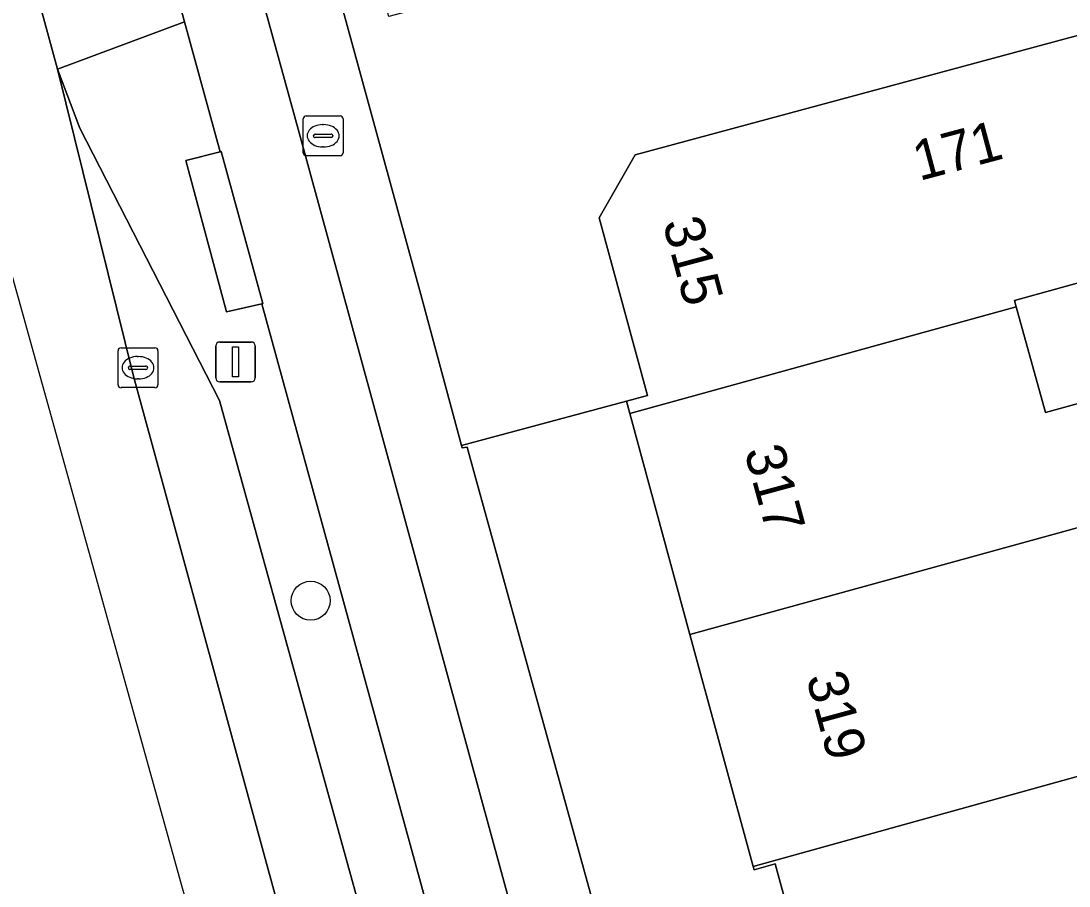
# Model space of a CAD drawing. Extents: x 162542 to 163147, y 380779 to 381521.
# Drawn here: x 162583.25 to 162609.54, y 381052.29 to 381073.99 of the extents above; entities that cross this region are included whole.
import ezdxf

# ---------------------------------------------------------------- set-up
doc = ezdxf.new("R2010")
doc.units = 0
for name, color, linetype in [('IMGEO_Berm_open', 7, 'Continuous'), ('IMGEO_Boom', 7, 'Continuous'), ('IMGEO_Brandkraan', 7, 'Continuous'), ('IMGEO_Erf', 7, 'Continuous'), ('IMGEO_Fietspad_gesloten', 7, 'Continuous'), ('IMGEO_Kolk', 7, 'Continuous'), ('IMGEO_Lichtmast', 7, 'Continuous'), ('IMGEO_OVBaan_gesloten', 7, 'Continuous'), ('IMGEO_Pand', 7, 'Continuous'), ('IMGEO_Pand_nummerreeks', 7, 'Continuous'), ('IMGEO_Rijbaan_regionaal_gesloten', 7, 'Continuous'), ('IMGEO_Voetpad_gesloten', 7, 'Continuous'), ('IMGEO_Voetpad_open', 7, 'Continuous')]:
    doc.layers.add(name, color=color, linetype=linetype)

msp = doc.modelspace()

# ---------------------------------------------------------------- linework, layer by layer
at = {"layer": 'IMGEO_Berm_open'}
msp.add_lwpolyline([(162580.802, 381084.996), (162580.998, 381084.286), (162583.636, 381074.717), (162584.166, 381072.775), (162587.35, 381073.966), (162579.233, 381103.719), (162578.269, 381107.238), (162572.307, 381129.01), (162568.784, 381141.877)], dxfattribs=at)
msp.add_lwpolyline([(162589.289, 381066.894), (162588.404, 381066.694), (162587.381, 381070.488), (162588.244, 381070.704), (162587.35, 381073.966), (162584.166, 381072.775), (162584.72, 381071.299), (162588.229, 381064.47), (162591.554, 381052.429), (162593.769, 381044.409), (162595.339, 381044.824)], close=True, dxfattribs=at)
at = {"layer": 'IMGEO_Boom'}
msp.add_circle((162590.514, 381059.444), 0.489, dxfattribs=at)
at = {"layer": 'IMGEO_Brandkraan'}
for p, q in [((162590.401, 381071.607), (162591.253, 381071.607)), ((162590.326, 381070.681), (162590.326, 381071.533)), ((162590.814, 381071.387), (162590.839, 381071.387)), ((162591.327, 381071.533), (162591.327, 381070.681)), ((162590.585, 381071.101), (162590.585, 381071.113)), ((162591.023, 381071.064), (162590.625, 381071.064)), ((162590.628, 381071.15), (162591.026, 381071.15)), ((162591.069, 381071.113), (162591.069, 381071.101)), ((162590.837, 381070.827), (162590.812, 381070.827)), ((162591.253, 381070.607), (162590.401, 381070.607))]:
    msp.add_line(p, q, dxfattribs=at)
for points in [[(162590.401, 381071.607), (162591.253, 381071.607)], [(162590.326, 381070.681), (162590.326, 381071.533)], [(162591.327, 381071.533), (162591.327, 381070.681)], [(162591.253, 381070.607), (162590.401, 381070.607)]]:
    msp.add_lwpolyline(points, dxfattribs=at)
for centre, radius, start, end in [((162590.403, 381071.531), 0.0765, 91.552, 178.448), ((162590.403, 381071.531), 0.0765, 91.552, 178.448), ((162591.251, 381071.531), 0.0765, 1.552, 88.448), ((162591.251, 381071.531), 0.0765, 1.552, 88.448), ((162590.625, 381071.11), 0.0403, 85.8775, 175.7526), ((162590.622, 381071.1), 0.0366, 178.938, 274.7102), ((162591.026, 381071.107), 0.043, 264.8664, 352.4533), ((162591.03, 381071.112), 0.0386, 1.7309, 96.639), ((162590.403, 381070.683), 0.0765, 181.552, 268.448), ((162590.403, 381070.683), 0.0765, 181.552, 268.448), ((162591.251, 381070.683), 0.0765, 271.552, 358.448), ((162591.251, 381070.683), 0.0765, 271.552, 358.448)]:
    msp.add_arc(centre, radius, start, end, dxfattribs=at)
for centre, major_axis, ratio, start_param, end_param in [((162590.813, 381071.107), (-0.387, 0.002), 0.722429, 4.712389, 7.853982), ((162590.838, 381071.107), (-0.39, 0.002), 0.717154, 1.570796, 4.712389)]:
    msp.add_ellipse(centre, major_axis=major_axis, ratio=ratio, start_param=start_param, end_param=end_param, dxfattribs=at)
at = {"layer": 'IMGEO_Erf'}
for points in [[(162628.072, 381050.498), (162625.95, 381058.813), (162618.915, 381057.018), (162618.685, 381057.92), (162616.497, 381066.135), (162616.224, 381066.062), (162615.374, 381068.964), (162608.17, 381066.977), (162608.215, 381066.814), (162608.946, 381064.163), (162613.406, 381065.393), (162613.468, 381065.168), (162615.581, 381065.751), (162616.316, 381063.087), (162617.115, 381060.19), (162615.002, 381059.607), (162610.541, 381058.376), (162611.341, 381055.478), (162614.569, 381056.412), (162615.37, 381053.531), (162616.553, 381053.854), (162617.278, 381051.2)], [(162603.724, 381047.139), (162602.168, 381052.84), (162601.638, 381052.696), (162601.617, 381052.775), (162600.029, 381058.597), (162598.517, 381064.14), (162598.433, 381064.446), (162594.301, 381063.338), (162594.317, 381063.28), (162594.436, 381063.298), (162594.63, 381062.596), (162600.15, 381042.633)]]:
    msp.add_lwpolyline(points, dxfattribs=at)
at = {"layer": 'IMGEO_Fietspad_gesloten'}
for points in [[(162643.462, 380875.449), (162639.655, 380889.439), (162637.353, 380897.897), (162637.06, 380898.972), (162635.614, 380904.269), (162634.818, 380907.18), (162628.553, 380930.119), (162627.119, 380935.366), (162613.988, 380983.443), (162609.049, 381001.918), (162603.581, 381022.358), (162590.197, 381071.276), (162588.809, 381076.324), (162582.093, 381100.864), (162580.289, 381107.447), (162569.546, 381146.716), (162569.494, 381146.907), (162565.078, 381163.085), (162555.861, 381196.62), (162551.297, 381213.188), (162551.179, 381213.625), (162548.732, 381222.717), (162546.96, 381221.17)], [(162563.738, 381160.379), (162566.376, 381150.67), (162568.784, 381141.877), (162572.307, 381129.01), (162578.269, 381107.238), (162579.233, 381103.719), (162587.35, 381073.966), (162588.244, 381070.704), (162588.271, 381070.711), (162589.315, 381066.9), (162589.289, 381066.894), (162595.339, 381044.824)]]:
    msp.add_lwpolyline(points, dxfattribs=at)
at = {"layer": 'IMGEO_Kolk'}
for p, q in [((162585.756, 381065.789), (162586.608, 381065.789)), ((162585.681, 381064.863), (162585.681, 381065.715)), ((162586.169, 381065.569), (162586.194, 381065.569)), ((162586.682, 381065.715), (162586.682, 381064.863)), ((162585.94, 381065.283), (162585.94, 381065.295)), ((162586.378, 381065.246), (162585.98, 381065.246)), ((162585.983, 381065.332), (162586.381, 381065.332)), ((162586.424, 381065.295), (162586.424, 381065.283)), ((162586.192, 381065.009), (162586.167, 381065.009)), ((162586.608, 381064.789), (162585.756, 381064.789))]:
    msp.add_line(p, q, dxfattribs=at)
for points in [[(162585.756, 381065.789), (162586.608, 381065.789)], [(162585.681, 381064.863), (162585.681, 381065.715)], [(162586.682, 381065.715), (162586.682, 381064.863)], [(162586.608, 381064.789), (162585.756, 381064.789)]]:
    msp.add_lwpolyline(points, dxfattribs=at)
for centre, radius, start, end in [((162585.758, 381065.713), 0.0765, 91.552, 178.448), ((162585.758, 381065.713), 0.0765, 91.552, 178.448), ((162586.606, 381065.713), 0.0765, 1.552, 88.448), ((162586.606, 381065.713), 0.0765, 1.552, 88.448), ((162585.98, 381065.292), 0.0403, 85.8775, 175.7526), ((162585.977, 381065.282), 0.0366, 178.938, 274.7102), ((162586.381, 381065.289), 0.043, 264.8664, 352.4533), ((162586.385, 381065.294), 0.0386, 1.7309, 96.639), ((162585.758, 381064.865), 0.0765, 181.552, 268.448), ((162585.758, 381064.865), 0.0765, 181.552, 268.448), ((162586.606, 381064.865), 0.0765, 271.552, 358.448), ((162586.606, 381064.865), 0.0765, 271.552, 358.448)]:
    msp.add_arc(centre, radius, start, end, dxfattribs=at)
for centre, major_axis, ratio, start_param, end_param in [((162586.168, 381065.289), (-0.387, 0.002), 0.722429, 4.712389, 7.853982), ((162586.193, 381065.289), (-0.39, 0.002), 0.717154, 1.570796, 4.712389)]:
    msp.add_ellipse(centre, major_axis=major_axis, ratio=ratio, start_param=start_param, end_param=end_param, dxfattribs=at)
at = {"layer": 'IMGEO_Lichtmast'}
for p, q in [((162588.132, 381065.034), (162588.132, 381065.834)), ((162588.132, 381065.834), (162588.132, 381065.034)), ((162588.232, 381065.934), (162589.022, 381065.934)), ((162589.022, 381065.934), (162588.232, 381065.934)), ((162589.122, 381065.834), (162589.122, 381065.034)), ((162589.122, 381065.034), (162589.122, 381065.834)), ((162589.022, 381064.934), (162588.232, 381064.934)), ((162588.232, 381064.934), (162589.022, 381064.934))]:
    msp.add_line(p, q, dxfattribs=at)
msp.add_lwpolyline([(162588.552, 381065.809), (162588.702, 381065.809), (162588.702, 381065.059), (162588.552, 381065.059), (162588.552, 381065.809)], dxfattribs=at)
for centre, start, end in [((162588.232, 381065.834), 90, 180), ((162588.232, 381065.834), 90, 180), ((162589.022, 381065.834), 0, 90), ((162589.022, 381065.834), 360, 90), ((162588.232, 381065.034), 180, 270), ((162588.232, 381065.034), 180, 270), ((162589.022, 381065.034), 270, 0), ((162589.022, 381065.034), 270, 0)]:
    msp.add_arc(centre, 0.1, start, end, dxfattribs=at)
at = {"layer": 'IMGEO_OVBaan_gesloten'}
msp.add_lwpolyline([(162588.229, 381064.47), (162584.72, 381071.299), (162584.166, 381072.775), (162586.071, 381065.081), (162593.636, 381037.357), (162595.545, 381037.903), (162594.117, 381043.135), (162593.769, 381044.409), (162591.554, 381052.429)], close=True, dxfattribs=at)
at = {"layer": 'IMGEO_Pand'}
for points in [[(162615.374, 381068.964), (162615.28, 381069.304), (162613.778, 381074.72), (162598.655, 381070.63), (162597.747, 381069.047), (162598.963, 381064.59), (162598.433, 381064.446), (162598.517, 381064.14), (162608.215, 381066.814), (162608.17, 381066.977)], [(162608.946, 381064.163), (162608.215, 381066.814), (162598.517, 381064.14), (162600.029, 381058.597), (162609.742, 381061.275), (162614.203, 381062.505), (162613.468, 381065.168), (162613.406, 381065.393)], [(162610.541, 381058.376), (162615.002, 381059.607), (162614.203, 381062.505), (162609.742, 381061.275), (162600.029, 381058.597), (162601.617, 381052.775), (162611.341, 381055.478)], [(162621.087, 381052.24), (162617.278, 381051.2), (162616.553, 381053.854), (162615.37, 381053.531), (162614.569, 381056.412), (162611.341, 381055.478), (162601.617, 381052.775), (162601.638, 381052.696), (162602.168, 381052.84), (162603.724, 381047.139), (162608.548, 381048.456), (162615.927, 381050.471), (162616.885, 381046.962), (162622.145, 381048.363)]]:
    msp.add_lwpolyline(points, close=True, dxfattribs=at)
at = {"layer": 'IMGEO_Rijbaan_regionaal_gesloten'}
msp.add_lwpolyline([(162604.23, 380992.009), (162606.175, 380992.527), (162602.577, 381005.584), (162599.68, 381016.171), (162599.383, 381017.214), (162593.636, 381037.357), (162586.071, 381065.081), (162584.166, 381072.775), (162583.636, 381074.717), (162580.998, 381084.286), (162580.802, 381084.996), (162577.586, 381096.775), (162574.847, 381106.808), (162573.192, 381112.822), (162566.984, 381135.586), (162566.579, 381135.97), (162560.929, 381154.336), (162547.428, 381203.498), (162545.39, 381202.947), (162559.589, 381151.874), (162591.435, 381037.32), (162599.016, 381010.476), (162604.23, 380992.009)], dxfattribs=at)
at = {"layer": 'IMGEO_Voetpad_gesloten'}
msp.add_lwpolyline([(162588.244, 381070.704), (162587.381, 381070.488), (162588.404, 381066.694), (162589.289, 381066.894), (162589.315, 381066.9), (162588.271, 381070.711)], close=True, dxfattribs=at)
at = {"layer": 'IMGEO_Voetpad_open'}
for points in [[(162600.15, 381042.633), (162594.63, 381062.596), (162594.436, 381063.298), (162594.317, 381063.28), (162594.301, 381063.338), (162593.274, 381067.127), (162590.083, 381078.802), (162588.555, 381084.517), (162587.653, 381087.807), (162586.182, 381093.351), (162583.138, 381104.821), (162576.291, 381129.86), (162573.771, 381139.072), (162572.06, 381145.331), (162571.507, 381147.44), (162569.494, 381146.907), (162569.546, 381146.716), (162580.289, 381107.447), (162582.093, 381100.864), (162588.809, 381076.324), (162590.197, 381071.276), (162603.581, 381022.358)], [(162612.87, 381079.522), (162609.159, 381078.534), (162601.678, 381076.544), (162599.761, 381076.034), (162592.475, 381074.096), (162591.198, 381079.071), (162590.823, 381078.996), (162590.686, 381078.963), (162590.083, 381078.802), (162593.274, 381067.127), (162594.301, 381063.338), (162598.433, 381064.446), (162598.963, 381064.59), (162597.747, 381069.047), (162598.655, 381070.63), (162613.778, 381074.72)]]:
    msp.add_lwpolyline(points, dxfattribs=at)

# ---------------------------------------------------------------- texts
at = {"layer": 'IMGEO_Pand_nummerreeks'}
for s, rotation, p in [('171', 14.937, (162605.783, 381069.972)), ('315', 285.0628, (162599.339, 381068.928)), ('317', 285.2634, (162601.385, 381063.204)), ('319', 285.2634, (162602.935, 381057.522))]:
    msp.add_text(s, height=1, rotation=rotation, dxfattribs=at).set_placement(p)

doc.saveas('drawing.dxf')
